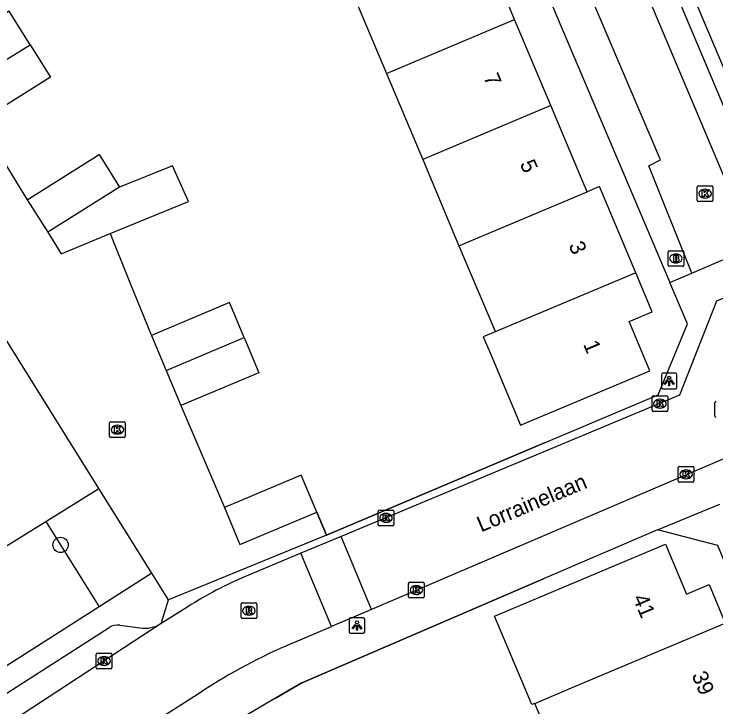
# Model space of a CAD drawing. Extents: x 157767 to 159171, y 387842 to 389425.
# Drawn here: x 158694.55 to 158739.35, y 388421.31 to 388465.56 of the extents above; entities that cross this region are included whole.
import ezdxf

# ---------------------------------------------------------------- set-up
doc = ezdxf.new("R2010")
doc.units = 0
for name, color, linetype in [('IMGEO_Boom', 7, 'Continuous'), ('IMGEO_Brandkraan', 7, 'Continuous'), ('IMGEO_Groenvoorziening', 7, 'Continuous'), ('IMGEO_Kolk', 7, 'Continuous'), ('IMGEO_Lichtpunt', 7, 'Continuous'), ('IMGEO_Muur', 7, 'Continuous'), ('IMGEO_Openbare_ruimte_label', 7, 'Continuous'), ('IMGEO_Pand', 7, 'Continuous'), ('IMGEO_Pand_nummerreeks', 7, 'Continuous'), ('IMGEO_Rijbaan_lokaal_open', 7, 'Continuous'), ('IMGEO_Rioolput', 7, 'Continuous'), ('IMGEO_Voetpad_open', 7, 'Continuous')]:
    doc.layers.add(name, color=color, linetype=linetype)

msp = doc.modelspace()

# ---------------------------------------------------------------- linework, layer by layer
at = {"layer": 'IMGEO_Boom'}
msp.add_circle((158697.518, 388431.659), 0.489, dxfattribs=at)
at = {"layer": 'IMGEO_Brandkraan'}
for p, q in [((158736.289, 388449.521), (158736.289, 388450.373)), ((158736.364, 388450.447), (158737.216, 388450.447)), ((158736.777, 388450.227), (158736.802, 388450.227)), ((158737.29, 388450.373), (158737.29, 388449.521)), ((158736.8, 388449.667), (158736.775, 388449.667)), ((158737.216, 388449.447), (158736.364, 388449.447))]:
    msp.add_line(p, q, dxfattribs=at)
for points in [[(158736.289, 388449.521), (158736.289, 388450.373)], [(158736.364, 388450.447), (158737.216, 388450.447)], [(158736.637, 388450.147), (158736.637, 388449.747), (158736.85, 388449.747)], [(158736.868, 388450.147), (158736.637, 388450.147)], [(158736.816, 388450.066), (158736.762, 388450.066), (158736.762, 388449.99)], [(158737.29, 388450.373), (158737.29, 388449.521)], [(158736.762, 388449.99), (158736.815, 388449.99)], [(158736.824, 388449.914), (158736.762, 388449.914), (158736.762, 388449.833)], [(158736.762, 388449.833), (158736.824, 388449.833)], [(158737.216, 388449.447), (158736.364, 388449.447)]]:
    msp.add_lwpolyline(points, dxfattribs=at)
for centre, radius, start, end in [((158736.366, 388450.371), 0.0765, 91.552, 178.448), ((158736.366, 388450.371), 0.0765, 91.552, 178.448), ((158736.817, 388450.028), 0.0379, 267.8285, 90.9355), ((158736.872, 388450.002), 0.145, 59.4692, 91.5367), ((158736.897, 388450.049), 0.0922, 285.5137, 58.1501), ((158737.214, 388450.371), 0.0765, 1.552, 88.448), ((158737.214, 388450.371), 0.0765, 1.552, 88.448), ((158736.825, 388449.873), 0.0404, 269.8759, 90.5077), ((158736.856, 388449.998), 0.251, 268.6676, 293.5347), ((158736.902, 388449.857), 0.105, 301.3115, 78.989), ((158736.366, 388449.523), 0.0765, 181.552, 268.448), ((158736.366, 388449.523), 0.0765, 181.552, 268.448), ((158737.214, 388449.523), 0.0765, 271.552, 358.448), ((158737.214, 388449.523), 0.0765, 271.552, 358.448)]:
    msp.add_arc(centre, radius, start, end, dxfattribs=at)
for centre, major_axis, ratio, start_param, end_param in [((158736.776, 388449.947), (-0.387, 0.002), 0.722429, 4.712389, 7.853982), ((158736.801, 388449.947), (-0.39, 0.002), 0.717154, 1.570796, 4.712389)]:
    msp.add_ellipse(centre, major_axis=major_axis, ratio=ratio, start_param=start_param, end_param=end_param, dxfattribs=at)
at = {"layer": 'IMGEO_Groenvoorziening'}
for points in [[(158696.569, 388433.156), (158699.967, 388435.267)], [(158676.136, 388420.464), (158696.569, 388433.156)], [(158696.569, 388433.156), (158699.974, 388427.698)]]:
    msp.add_lwpolyline(points, dxfattribs=at)
at = {"layer": 'IMGEO_Kolk'}
for p, q in [((158738.153, 388453.66), (158738.153, 388454.512)), ((158738.228, 388454.586), (158739.08, 388454.586)), ((158739.154, 388454.512), (158739.154, 388453.66)), ((158738.641, 388454.366), (158738.666, 388454.366)), ((158739.08, 388453.586), (158738.228, 388453.586)), ((158738.664, 388453.806), (158738.639, 388453.806)), ((158735.271, 388440.255), (158735.271, 388441.107)), ((158735.346, 388441.181), (158736.198, 388441.181)), ((158736.272, 388441.107), (158736.272, 388440.255)), ((158735.759, 388440.961), (158735.784, 388440.961)), ((158736.198, 388440.181), (158735.346, 388440.181)), ((158735.782, 388440.401), (158735.757, 388440.401)), ((158700.647, 388438.598), (158700.647, 388439.45)), ((158700.722, 388439.524), (158701.574, 388439.524)), ((158701.135, 388439.304), (158701.16, 388439.304)), ((158701.648, 388439.45), (158701.648, 388438.598)), ((158701.574, 388438.524), (158700.722, 388438.524)), ((158701.158, 388438.744), (158701.133, 388438.744)), ((158736.943, 388435.742), (158736.943, 388436.594)), ((158737.018, 388436.668), (158737.87, 388436.668)), ((158737.944, 388436.594), (158737.944, 388435.742)), ((158737.431, 388436.448), (158737.456, 388436.448)), ((158737.87, 388435.668), (158737.018, 388435.668)), ((158737.454, 388435.888), (158737.429, 388435.888)), ((158717.863, 388433.887), (158718.715, 388433.887)), ((158717.788, 388432.961), (158717.788, 388433.813)), ((158718.276, 388433.667), (158718.301, 388433.667)), ((158718.789, 388433.813), (158718.789, 388432.961)), ((158718.299, 388433.107), (158718.274, 388433.107)), ((158718.715, 388432.887), (158717.863, 388432.887)), ((158719.729, 388428.348), (158719.729, 388429.2)), ((158719.804, 388429.274), (158720.656, 388429.274)), ((158720.217, 388429.054), (158720.242, 388429.054)), ((158720.73, 388429.2), (158720.73, 388428.348)), ((158720.656, 388428.274), (158719.804, 388428.274)), ((158720.24, 388428.494), (158720.215, 388428.494)), ((158699.792, 388423.819), (158699.792, 388424.671)), ((158699.867, 388424.745), (158700.719, 388424.745)), ((158700.28, 388424.525), (158700.305, 388424.525)), ((158700.793, 388424.671), (158700.793, 388423.819)), ((158700.719, 388423.745), (158699.867, 388423.745)), ((158700.303, 388423.965), (158700.278, 388423.965))]:
    msp.add_line(p, q, dxfattribs=at)
for points in [[(158738.153, 388453.66), (158738.153, 388454.512)], [(158738.228, 388454.586), (158739.08, 388454.586)], [(158739.154, 388454.512), (158739.154, 388453.66)], [(158738.474, 388454.286), (158738.597, 388454.286), (158738.597, 388454.135), (158738.727, 388454.286), (158738.891, 388454.286), (158738.745, 388454.135), (158738.898, 388453.886), (158738.746, 388453.886), (158738.661, 388454.05), (158738.597, 388453.983), (158738.597, 388453.886), (158738.474, 388453.886), (158738.474, 388454.286)], [(158739.08, 388453.586), (158738.228, 388453.586)], [(158735.271, 388440.255), (158735.271, 388441.107)], [(158735.346, 388441.181), (158736.198, 388441.181)], [(158736.272, 388441.107), (158736.272, 388440.255)], [(158735.592, 388440.881), (158735.715, 388440.881), (158735.715, 388440.73), (158735.845, 388440.881), (158736.009, 388440.881), (158735.863, 388440.73), (158736.016, 388440.481), (158735.864, 388440.481), (158735.779, 388440.645), (158735.715, 388440.578), (158735.715, 388440.481), (158735.592, 388440.481), (158735.592, 388440.881)], [(158736.198, 388440.181), (158735.346, 388440.181)], [(158700.647, 388438.598), (158700.647, 388439.45)], [(158700.722, 388439.524), (158701.574, 388439.524)], [(158701.648, 388439.45), (158701.648, 388438.598)], [(158700.968, 388439.224), (158701.091, 388439.224), (158701.091, 388439.073), (158701.221, 388439.224), (158701.385, 388439.224), (158701.239, 388439.073), (158701.392, 388438.824), (158701.24, 388438.824), (158701.155, 388438.988), (158701.091, 388438.921), (158701.091, 388438.824), (158700.968, 388438.824), (158700.968, 388439.224)], [(158701.574, 388438.524), (158700.722, 388438.524)], [(158736.943, 388435.742), (158736.943, 388436.594)], [(158737.018, 388436.668), (158737.87, 388436.668)], [(158737.944, 388436.594), (158737.944, 388435.742)], [(158737.264, 388436.368), (158737.387, 388436.368), (158737.387, 388436.217), (158737.517, 388436.368), (158737.681, 388436.368), (158737.535, 388436.217), (158737.688, 388435.968), (158737.536, 388435.968), (158737.451, 388436.132), (158737.387, 388436.065), (158737.387, 388435.968), (158737.264, 388435.968), (158737.264, 388436.368)], [(158737.87, 388435.668), (158737.018, 388435.668)], [(158717.863, 388433.887), (158718.715, 388433.887)], [(158717.788, 388432.961), (158717.788, 388433.813)], [(158718.109, 388433.587), (158718.232, 388433.587), (158718.232, 388433.436), (158718.362, 388433.587), (158718.526, 388433.587), (158718.38, 388433.436), (158718.533, 388433.187), (158718.381, 388433.187), (158718.296, 388433.351), (158718.232, 388433.284), (158718.232, 388433.187), (158718.109, 388433.187), (158718.109, 388433.587)], [(158718.789, 388433.813), (158718.789, 388432.961)], [(158718.715, 388432.887), (158717.863, 388432.887)], [(158719.729, 388428.348), (158719.729, 388429.2)], [(158719.804, 388429.274), (158720.656, 388429.274)], [(158720.05, 388428.974), (158720.173, 388428.974), (158720.173, 388428.823), (158720.303, 388428.974), (158720.467, 388428.974), (158720.321, 388428.823), (158720.474, 388428.574), (158720.322, 388428.574), (158720.237, 388428.738), (158720.173, 388428.671), (158720.173, 388428.574), (158720.05, 388428.574), (158720.05, 388428.974)], [(158720.73, 388429.2), (158720.73, 388428.348)], [(158720.656, 388428.274), (158719.804, 388428.274)], [(158699.792, 388423.819), (158699.792, 388424.671)], [(158699.867, 388424.745), (158700.719, 388424.745)], [(158700.793, 388424.671), (158700.793, 388423.819)], [(158700.113, 388424.445), (158700.236, 388424.445), (158700.236, 388424.294), (158700.366, 388424.445), (158700.53, 388424.445), (158700.384, 388424.294), (158700.537, 388424.045), (158700.385, 388424.045), (158700.3, 388424.209), (158700.236, 388424.142), (158700.236, 388424.045), (158700.113, 388424.045), (158700.113, 388424.445)], [(158700.719, 388423.745), (158699.867, 388423.745)]]:
    msp.add_lwpolyline(points, dxfattribs=at)
for centre, start, end in [((158738.23, 388454.51), 91.552, 178.448), ((158738.23, 388454.51), 91.552, 178.448), ((158739.078, 388454.51), 1.552, 88.448), ((158739.078, 388454.51), 1.552, 88.448), ((158738.23, 388453.662), 181.552, 268.448), ((158738.23, 388453.662), 181.552, 268.448), ((158739.078, 388453.662), 271.552, 358.448), ((158739.078, 388453.662), 271.552, 358.448), ((158735.348, 388441.105), 91.552, 178.448), ((158735.348, 388441.105), 91.552, 178.448), ((158736.196, 388441.105), 1.552, 88.448), ((158736.196, 388441.105), 1.552, 88.448), ((158735.348, 388440.257), 181.552, 268.448), ((158735.348, 388440.257), 181.552, 268.448), ((158736.196, 388440.257), 271.552, 358.448), ((158736.196, 388440.257), 271.552, 358.448), ((158700.724, 388439.448), 91.552, 178.448), ((158700.724, 388439.448), 91.552, 178.448), ((158701.572, 388439.448), 1.552, 88.448), ((158701.572, 388439.448), 1.552, 88.448), ((158700.724, 388438.6), 181.552, 268.448), ((158700.724, 388438.6), 181.552, 268.448), ((158701.572, 388438.6), 271.552, 358.448), ((158701.572, 388438.6), 271.552, 358.448), ((158737.02, 388436.592), 91.552, 178.448), ((158737.02, 388436.592), 91.552, 178.448), ((158737.868, 388436.592), 1.552, 88.448), ((158737.868, 388436.592), 1.552, 88.448), ((158737.02, 388435.744), 181.552, 268.448), ((158737.02, 388435.744), 181.552, 268.448), ((158737.868, 388435.744), 271.552, 358.448), ((158737.868, 388435.744), 271.552, 358.448), ((158717.865, 388433.811), 91.552, 178.448), ((158717.865, 388433.811), 91.552, 178.448), ((158718.713, 388433.811), 1.552, 88.448), ((158718.713, 388433.811), 1.552, 88.448), ((158717.865, 388432.963), 181.552, 268.448), ((158717.865, 388432.963), 181.552, 268.448), ((158718.713, 388432.963), 271.552, 358.448), ((158718.713, 388432.963), 271.552, 358.448), ((158719.806, 388429.198), 91.552, 178.448), ((158719.806, 388429.198), 91.552, 178.448), ((158720.654, 388429.198), 1.552, 88.448), ((158720.654, 388429.198), 1.552, 88.448), ((158719.806, 388428.35), 181.552, 268.448), ((158719.806, 388428.35), 181.552, 268.448), ((158720.654, 388428.35), 271.552, 358.448), ((158720.654, 388428.35), 271.552, 358.448), ((158699.869, 388424.669), 91.552, 178.448), ((158699.869, 388424.669), 91.552, 178.448), ((158700.717, 388424.669), 1.552, 88.448), ((158700.717, 388424.669), 1.552, 88.448), ((158699.869, 388423.821), 181.552, 268.448), ((158699.869, 388423.821), 181.552, 268.448), ((158700.717, 388423.821), 271.552, 358.448), ((158700.717, 388423.821), 271.552, 358.448)]:
    msp.add_arc(centre, 0.0765, start, end, dxfattribs=at)
for centre, major_axis, ratio, start_param, end_param in [((158738.64, 388454.086), (-0.387, 0.002), 0.722429, 4.712389, 7.853982), ((158738.665, 388454.086), (-0.39, 0.002), 0.717154, 1.570796, 4.712389), ((158735.758, 388440.681), (-0.387, 0.002), 0.722429, 4.712389, 7.853982), ((158735.783, 388440.681), (-0.39, 0.002), 0.717154, 1.570796, 4.712389), ((158701.134, 388439.024), (-0.387, 0.002), 0.722429, 4.712389, 7.853982), ((158701.159, 388439.024), (-0.39, 0.002), 0.717154, 1.570796, 4.712389), ((158737.43, 388436.168), (-0.387, 0.002), 0.722429, 4.712389, 7.853982), ((158737.455, 388436.168), (-0.39, 0.002), 0.717154, 1.570796, 4.712389), ((158718.275, 388433.387), (-0.387, 0.002), 0.722429, 4.712389, 7.853982), ((158718.3, 388433.387), (-0.39, 0.002), 0.717154, 1.570796, 4.712389), ((158720.216, 388428.774), (-0.387, 0.002), 0.722429, 4.712389, 7.853982), ((158720.241, 388428.774), (-0.39, 0.002), 0.717154, 1.570796, 4.712389), ((158700.279, 388424.245), (-0.387, 0.002), 0.722429, 4.712389, 7.853982), ((158700.304, 388424.245), (-0.39, 0.002), 0.717154, 1.570796, 4.712389)]:
    msp.add_ellipse(centre, major_axis=major_axis, ratio=ratio, start_param=start_param, end_param=end_param, dxfattribs=at)
at = {"layer": 'IMGEO_Lichtpunt'}
for p, q in [((158735.864, 388442.528), (158735.864, 388441.721)), ((158735.864, 388442.528), (158735.864, 388441.721)), ((158736.766, 388442.623), (158735.958, 388442.623)), ((158736.766, 388442.623), (158735.958, 388442.623)), ((158736.86, 388441.721), (158736.86, 388442.528)), ((158736.86, 388441.721), (158736.86, 388442.528)), ((158735.958, 388441.627), (158736.766, 388441.627)), ((158735.958, 388441.627), (158736.766, 388441.627)), ((158715.935, 388426.918), (158715.935, 388426.111)), ((158715.935, 388426.918), (158715.935, 388426.111)), ((158716.837, 388427.013), (158716.029, 388427.013)), ((158716.837, 388427.013), (158716.029, 388427.013)), ((158716.931, 388426.111), (158716.931, 388426.918)), ((158716.931, 388426.111), (158716.931, 388426.918)), ((158716.029, 388426.017), (158716.837, 388426.017)), ((158716.029, 388426.017), (158716.837, 388426.017))]:
    msp.add_line(p, q, dxfattribs=at)
for points in [[(158736.238, 388442.192), (158736.277, 388442.164), (158736.089, 388441.902), (158736.051, 388441.929), (158736.238, 388442.192)], [(158736.34, 388442.144), (158736.387, 388442.144), (158736.387, 388441.822), (158736.34, 388441.822), (158736.34, 388442.144)], [(158736.45, 388442.164), (158736.488, 388442.191), (158736.675, 388441.929), (158736.636, 388441.901), (158736.45, 388442.164)], [(158716.309, 388426.582), (158716.348, 388426.554), (158716.16, 388426.292), (158716.122, 388426.319), (158716.309, 388426.582)], [(158716.411, 388426.534), (158716.458, 388426.534), (158716.458, 388426.212), (158716.411, 388426.212), (158716.411, 388426.534)], [(158716.521, 388426.554), (158716.559, 388426.581), (158716.746, 388426.319), (158716.707, 388426.291), (158716.521, 388426.554)]]:
    msp.add_lwpolyline(points, dxfattribs=at)
for centre in [(158736.363, 388442.326), (158716.434, 388426.716)]:
    msp.add_circle(centre, 0.0994, dxfattribs=at)
for centre, start, end in [((158735.958, 388442.528), 90, 180), ((158735.958, 388442.528), 90, 180), ((158736.766, 388442.528), 0, 90), ((158736.766, 388442.528), 0, 90), ((158735.958, 388441.721), 180, 270), ((158735.958, 388441.721), 180, 270), ((158736.766, 388441.721), 270, 0), ((158736.766, 388441.721), 270, 360), ((158716.029, 388426.918), 90, 180), ((158716.029, 388426.918), 90, 180), ((158716.837, 388426.918), 0, 90), ((158716.837, 388426.918), 0, 90), ((158716.029, 388426.111), 180, 270), ((158716.029, 388426.111), 180, 270), ((158716.837, 388426.111), 270, 0), ((158716.837, 388426.111), 270, 360)]:
    msp.add_arc(centre, 0.0946, start, end, dxfattribs=at)
at = {"layer": 'IMGEO_Muur'}
for points in [[(158728.407, 388438.177), (158714.488, 388432.277)], [(158714.488, 388432.277), (158713.867, 388433.754)], [(158711.24, 388421.872), (158712.871, 388422.829), (158728.39, 388429.512)]]:
    msp.add_lwpolyline(points, dxfattribs=at)
at = {"layer": 'IMGEO_Pand'}
for points in [[(158726.497, 388465.213), (158724.181, 388470.716)], [(158715.996, 388467.272), (158718.312, 388461.769)], [(158695.578, 388463.589), (158694.225, 388465.742), (158689.678, 388462.884)], [(158718.312, 388461.769), (158726.497, 388465.213)], [(158728.812, 388459.712), (158726.497, 388465.213)], [(158691.004, 388460.775), (158695.578, 388463.589)], [(158695.578, 388463.589), (158696.877, 388461.523), (158692.331, 388458.665)], [(158718.312, 388461.769), (158720.628, 388456.267)], [(158728.812, 388459.712), (158720.628, 388456.267)], [(158731.128, 388454.209), (158730.712, 388455.2), (158728.812, 388459.712)], [(158695.393, 388453.696), (158699.975, 388456.577), (158701.278, 388454.505)], [(158700.679, 388451.533), (158705.676, 388453.578), (158704.657, 388455.873), (158701.278, 388454.505)], [(158720.628, 388456.267), (158722.944, 388450.764)], [(158701.278, 388454.505), (158696.694, 388451.627)], [(158734.227, 388449.036), (158731.911, 388454.539), (158731.128, 388454.209)], [(158722.944, 388450.764), (158731.128, 388454.209)], [(158695.393, 388453.696), (158696.694, 388451.627)], [(158696.694, 388451.627), (158697.556, 388450.255), (158700.679, 388451.533)], [(158722.944, 388450.764), (158725.227, 388445.34), (158725.26, 388445.262)], [(158725.26, 388445.262), (158724.497, 388444.941), (158724.927, 388443.918), (158726.867, 388439.309), (158735.126, 388442.785), (158733.801, 388445.933), (158735.273, 388446.552), (158734.227, 388449.036)], [(158734.227, 388449.036), (158725.26, 388445.262)], [(158709.229, 388444.904), (158708.292, 388447.128), (158703.316, 388445.03)], [(158703.316, 388445.03), (158704.259, 388442.792)], [(158704.259, 388442.792), (158709.229, 388444.904)], [(158709.229, 388444.904), (158710.178, 388442.653), (158705.202, 388440.555)], [(158704.259, 388442.792), (158705.202, 388440.555)], [(158713.867, 388433.754), (158712.872, 388436.115), (158707.969, 388434.048)], [(158707.969, 388434.048), (158708.964, 388431.687), (158713.867, 388433.754)], [(158727.788, 388421.544), (158727.6, 388421.465), (158725.218, 388427.109), (158727.896, 388428.239), (158736.128, 388431.712), (158737.472, 388428.524), (158738.904, 388429.128), (158739.941, 388426.671)], [(158727.788, 388421.544), (158730.278, 388422.595), (158739.941, 388426.671)], [(158729.544, 388415.795), (158727.247, 388414.826), (158726.445, 388416.728), (158726.698, 388417.313), (158729.129, 388418.367), (158727.788, 388421.544)]]:
    msp.add_lwpolyline(points, dxfattribs=at)
at = {"layer": 'IMGEO_Rijbaan_lokaal_open'}
for points in [[(158699.967, 388435.267), (158668.062, 388486.42)], [(158729.24, 388480.342), (158729.514, 388479.693), (158741.641, 388450.938)], [(158737.802, 388449.01), (158735.055, 388455.868), (158735.8, 388456.237), (158726.098, 388479.017)], [(158692.331, 388458.665), (158695.393, 388453.696)], [(158700.679, 388451.533), (158701.94, 388448.424), (158703.298, 388445.074), (158703.316, 388445.03)], [(158762.455, 388451.502), (158746.665, 388444.755), (158744.317, 388439.068), (158717.368, 388427.546)], [(158737.802, 388449.01), (158741.735, 388450.714), (158741.641, 388450.938)], [(158745.156, 388449.658), (158739.377, 388447.218), (158737.027, 388441.23), (158715.421, 388432.203)], [(158705.202, 388440.555), (158707.969, 388434.048)], [(158703.347, 388429.848), (158699.967, 388435.267)], [(158713.867, 388433.754), (158714.488, 388432.277)], [(158714.488, 388432.277), (158704.402, 388428.159)], [(158715.421, 388432.203), (158712.847, 388431.127)], [(158717.368, 388427.546), (158715.421, 388432.203)], [(158712.847, 388431.127), (158709.354, 388429.668)], [(158714.803, 388426.449), (158712.847, 388431.127)], [(158704.402, 388428.159), (158703.347, 388429.848)], [(158705.637, 388427.711), (158703.929, 388426.641)], [(158717.368, 388427.546), (158714.803, 388426.449)], [(158703.929, 388426.641), (158679.088, 388410.392)], [(158712.265, 388425.364), (158714.803, 388426.449)], [(158685.301, 388408.753), (158706.55, 388422.32)]]:
    msp.add_lwpolyline(points, dxfattribs=at)
for centre, radius, start, end in [((158719.995, 388404.949), 26.912, 113.2905, 122.2431), ((158726.775, 388391.235), 37.086, 113.033, 123.0495)]:
    msp.add_arc(centre, radius, start, end, dxfattribs=at)
at = {"layer": 'IMGEO_Rioolput'}
for p, q in [((158739.273, 388439.881), (158739.273, 388440.733)), ((158709.036, 388427.031), (158709.036, 388427.883)), ((158709.111, 388427.957), (158709.963, 388427.957)), ((158709.524, 388427.737), (158709.549, 388427.737)), ((158710.037, 388427.883), (158710.037, 388427.031)), ((158709.547, 388427.177), (158709.522, 388427.177)), ((158709.963, 388426.957), (158709.111, 388426.957))]:
    msp.add_line(p, q, dxfattribs=at)
for points in [[(158739.273, 388439.881), (158739.273, 388440.733)], [(158709.036, 388427.031), (158709.036, 388427.883)], [(158709.111, 388427.957), (158709.963, 388427.957)], [(158709.625, 388427.655), (158709.373, 388427.657), (158709.373, 388427.257)], [(158710.037, 388427.883), (158710.037, 388427.031)], [(158709.373, 388427.257), (158709.497, 388427.257), (158709.497, 388427.419), (158709.508, 388427.419)], [(158709.551, 388427.576), (158709.497, 388427.576), (158709.497, 388427.495)], [(158709.497, 388427.495), (158709.549, 388427.495)], [(158709.555, 388427.39), (158709.626, 388427.257), (158709.766, 388427.257), (158709.701, 388427.383)], [(158709.963, 388426.957), (158709.111, 388426.957)]]:
    msp.add_lwpolyline(points, dxfattribs=at)
for centre, radius, start, end in [((158739.35, 388440.731), 0.0765, 91.552, 178.448), ((158739.35, 388440.731), 0.0765, 91.552, 178.448), ((158739.35, 388439.883), 0.0765, 181.552, 268.448), ((158739.35, 388439.883), 0.0765, 181.552, 268.448), ((158709.113, 388427.881), 0.0765, 91.552, 178.448), ((158709.113, 388427.881), 0.0765, 91.552, 178.448), ((158709.624, 388427.545), 0.109, 350.3612, 89.416), ((158709.961, 388427.881), 0.0765, 1.552, 88.448), ((158709.961, 388427.881), 0.0765, 1.552, 88.448), ((158709.507, 388427.366), 0.0533, 26.0293, 88.6989), ((158709.533, 388427.684), 0.19, 274.7715, 282.9687), ((158709.557, 388427.48), 0.0964, 77.0061, 93.1865), ((158709.571, 388427.537), 0.0378, 276.6634, 79.6772), ((158709.622, 388427.545), 0.112, 277.5842, 350.9817), ((158709.606, 388427.33), 0.108, 29.5134, 73.7905), ((158709.113, 388427.033), 0.0765, 181.552, 268.448), ((158709.113, 388427.033), 0.0765, 181.552, 268.448), ((158709.961, 388427.033), 0.0765, 271.552, 358.448), ((158709.961, 388427.033), 0.0765, 271.552, 358.448)]:
    msp.add_arc(centre, radius, start, end, dxfattribs=at)
for centre, major_axis, ratio, start_param, end_param in [((158709.523, 388427.457), (-0.387, 0.002), 0.722429, 4.712389, 7.853982), ((158709.548, 388427.457), (-0.39, 0.002), 0.717154, 1.570796, 4.712389)]:
    msp.add_ellipse(centre, major_axis=major_axis, ratio=ratio, start_param=start_param, end_param=end_param, dxfattribs=at)
at = {"layer": 'IMGEO_Voetpad_open'}
for points in [[(158689.026, 388520.41), (158701.874, 388500), (158716.543, 388476.407), (158723.349, 388479.211), (158736.406, 388448.418)], [(158719.145, 388510.652), (158723.757, 388500.002), (158744.219, 388451.8)], [(158727.644, 388488.572), (158743.232, 388451.608)], [(158736.406, 388448.418), (158737.802, 388449.01)], [(158714.488, 388432.277), (158728.407, 388438.177), (158735.658, 388441.25), (158737.528, 388445.773), (158736.406, 388448.418)], [(158735.611, 388432.621), (158739.603, 388434.265)], [(158735.611, 388432.621), (158728.39, 388429.512), (158712.871, 388422.829), (158711.24, 388421.872), (158704.791, 388418.086)], [(158799.001, 388318.586), (158780.121, 388363.627), (158752.962, 388398.852), (158739.457, 388431.617), (158735.611, 388432.621)], [(158703.347, 388429.848), (158699.974, 388427.698)], [(158703.929, 388426.641), (158704.402, 388428.159)], [(158699.974, 388427.698), (158681.549, 388415.954), (158679.815, 388414.835)], [(158680.475, 388413.459), (158700.616, 388426.389)], [(158701.296, 388426.537), (158702.589, 388426.356)]]:
    msp.add_lwpolyline(points, dxfattribs=at)
for centre, radius, start, end in [((158701.156, 388425.545), 1.002, 81.9549, 122.6027), ((158702.869, 388428.334), 1.998, 261.9541, 302.0601)]:
    msp.add_arc(centre, radius, start, end, dxfattribs=at)

# ---------------------------------------------------------------- texts
at = {"layer": 'IMGEO_Openbare_ruimte_label'}
msp.add_text('Lorrainelaan', height=1, rotation=22.6948, dxfattribs=at).set_placement((158724.354, 388432.456))
at = {"layer": 'IMGEO_Pand_nummerreeks'}
for s, rotation, p in [('7', 292.8259, (158724.489, 388461.527)), ('5', 292.8264, (158726.813, 388456.006)), ('3', 292.8207, (158729.928, 388450.796)), ('1', 292.8264, (158730.855, 388444.477)), ('41', 292.8608, (158734.019, 388428.273)), ('39', 292.878, (158737.783, 388423.345))]:
    msp.add_text(s, height=1, rotation=rotation, dxfattribs=at).set_placement(p)

doc.saveas('drawing.dxf')
